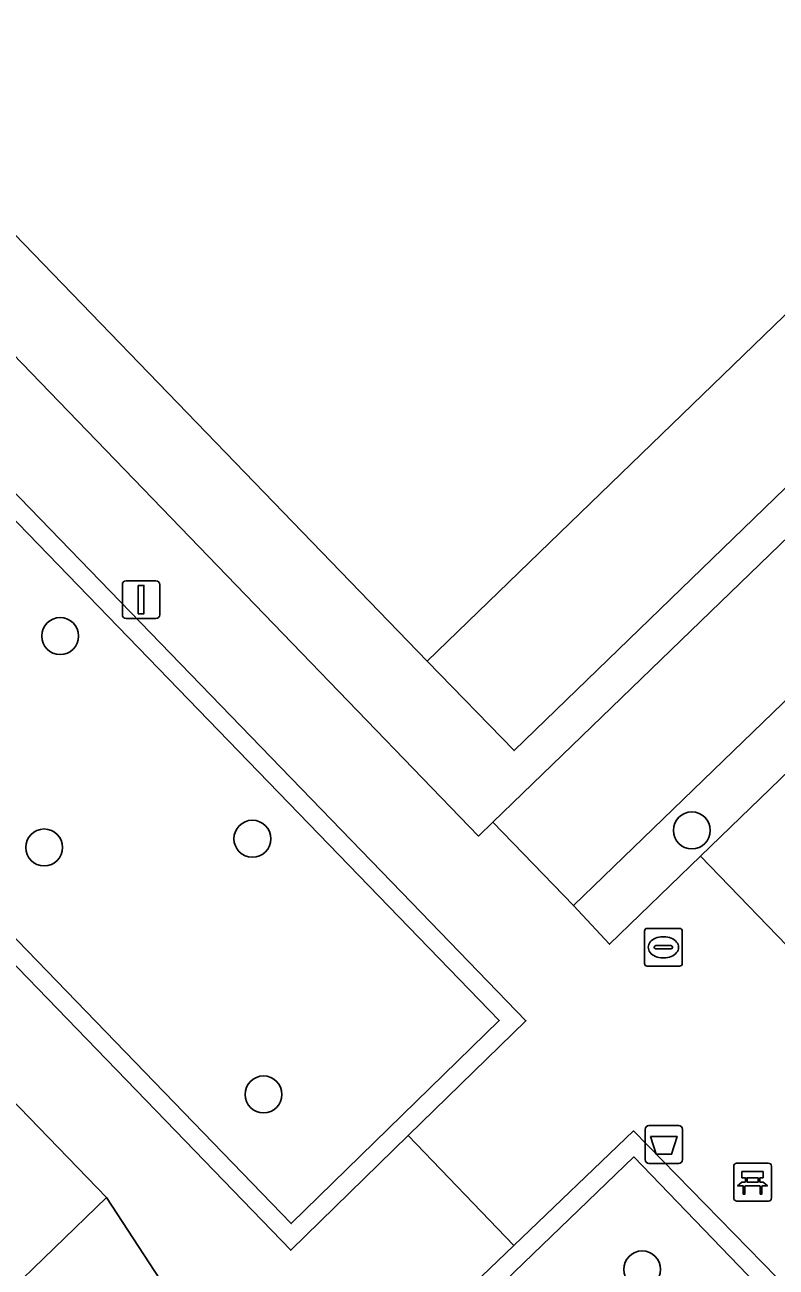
# Model space of a CAD drawing. Extents: x 157445 to 158888, y 383061 to 384688.
# Drawn here: x 158361.01 to 158380.9, y 383998.26 to 384031.14 of the extents above; entities that cross this region are included whole.
import ezdxf

# ---------------------------------------------------------------- set-up
doc = ezdxf.new("R2010")
doc.units = 0
for name, color, linetype in [('IMGEO_Afvalbak', 7, 'Continuous'), ('IMGEO_Bank', 7, 'Continuous'), ('IMGEO_Boom', 7, 'Continuous'), ('IMGEO_Groenvoorziening', 7, 'Continuous'), ('IMGEO_Haag', 7, 'Continuous'), ('IMGEO_Lichtmast', 7, 'Continuous'), ('IMGEO_Muur', 7, 'Continuous'), ('IMGEO_Pand', 7, 'Continuous'), ('IMGEO_Pand_overbouw', 7, 'Continuous'), ('IMGEO_Rioolput', 7, 'Continuous'), ('IMGEO_Voetpad_open', 7, 'Continuous')]:
    doc.layers.add(name, color=color, linetype=linetype)

msp = doc.modelspace()

# ---------------------------------------------------------------- linework, layer by layer
at = {"layer": 'IMGEO_Afvalbak'}
for p, q in [((158377.434, 384001.11), (158377.434, 384001.91)), ((158377.434, 384001.91), (158377.434, 384001.11)), ((158377.534, 384002.01), (158378.324, 384002.01)), ((158378.324, 384002.01), (158377.534, 384002.01)), ((158378.424, 384001.91), (158378.424, 384001.11)), ((158378.424, 384001.11), (158378.424, 384001.91)), ((158378.324, 384001.01), (158377.534, 384001.01)), ((158377.534, 384001.01), (158378.324, 384001.01))]:
    msp.add_line(p, q, dxfattribs=at)
msp.add_lwpolyline([(158377.577, 384001.724), (158378.281, 384001.724), (158378.132, 384001.254), (158377.726, 384001.254), (158377.577, 384001.724)], dxfattribs=at)
for centre, start, end in [((158377.534, 384001.91), 90, 180), ((158377.534, 384001.91), 90, 180), ((158378.324, 384001.91), 0, 90), ((158378.324, 384001.91), 360, 90), ((158377.534, 384001.11), 180, 270), ((158377.534, 384001.11), 180, 270), ((158378.324, 384001.11), 270, 0), ((158378.324, 384001.11), 270, 0)]:
    msp.add_arc(centre, 0.1, start, end, dxfattribs=at)
at = {"layer": 'IMGEO_Bank'}
for p, q in [((158379.778, 384000.089), (158379.778, 384000.93)), ((158379.778, 384000.93), (158379.778, 384000.089)), ((158379.853, 384001.014), (158380.694, 384001.014)), ((158380.694, 384001.014), (158379.853, 384001.014)), ((158380.778, 384000.939), (158380.778, 384000.098)), ((158380.778, 384000.098), (158380.778, 384000.939)), ((158380.475, 384000.412), (158380.082, 384000.412)), ((158380.087, 384000.52), (158380.087, 384000.626)), ((158380.131, 384000.626), (158380.131, 384000.52)), ((158380.419, 384000.632), (158380.137, 384000.632)), ((158380.137, 384000.514), (158380.419, 384000.514)), ((158380.425, 384000.52), (158380.425, 384000.626)), ((158380.469, 384000.626), (158380.469, 384000.52)), ((158380.703, 384000.014), (158379.862, 384000.014)), ((158379.862, 384000.014), (158380.703, 384000.014))]:
    msp.add_line(p, q, dxfattribs=at)
for points in [[(158380.081, 384000.632), (158379.995, 384000.632), (158379.995, 384000.793), (158380.558, 384000.793), (158380.558, 384000.632), (158380.475, 384000.632)], [(158380.025, 384000.412), (158379.883, 384000.412), (158379.995, 384000.514), (158380.081, 384000.514)], [(158380.075, 384000.405), (158380.075, 384000.198), (158380.032, 384000.198), (158380.032, 384000.405)], [(158380.475, 384000.514), (158380.558, 384000.514), (158380.67, 384000.412), (158380.531, 384000.412)], [(158380.525, 384000.405), (158380.525, 384000.198), (158380.481, 384000.198), (158380.481, 384000.405)]]:
    msp.add_lwpolyline(points, dxfattribs=at)
for centre, radius, start, end in [((158379.856, 384000.936), 0.0779, 92.4484, 184.2845), ((158379.856, 384000.936), 0.0779, 92.4484, 184.2845), ((158380.7, 384000.936), 0.0779, 2.4484, 94.2845), ((158380.7, 384000.936), 0.0779, 2.4484, 94.2845), ((158380.025, 384000.405), 0.00671, 2.8957, 87.1043), ((158380.082, 384000.405), 0.00671, 92.8957, 177.1043), ((158380.08, 384000.625), 0.00671, 2.8957, 87.1043), ((158380.08, 384000.521), 0.00671, 272.8957, 357.1043), ((158380.137, 384000.625), 0.00671, 92.8957, 177.1043), ((158380.137, 384000.521), 0.00671, 182.8957, 267.1043), ((158380.419, 384000.625), 0.00671, 2.8957, 87.1043), ((158380.419, 384000.521), 0.00671, 272.8957, 357.1043), ((158380.476, 384000.625), 0.00671, 92.8957, 177.1043), ((158380.476, 384000.521), 0.00671, 182.8957, 267.1043), ((158380.474, 384000.405), 0.00671, 2.8957, 87.1043), ((158380.531, 384000.405), 0.00671, 92.8957, 177.1043), ((158379.856, 384000.092), 0.0779, 182.4484, 274.2845), ((158379.856, 384000.092), 0.0779, 182.4484, 274.2845), ((158380.7, 384000.092), 0.0779, 272.4484, 4.2845), ((158380.7, 384000.092), 0.0779, 272.4484, 4.2845)]:
    msp.add_arc(centre, radius, start, end, dxfattribs=at)
at = {"layer": 'IMGEO_Boom'}
for centre in [(158361.945, 384014.968), (158378.67, 384009.824), (158367.034, 384009.603), (158361.521, 384009.372), (158367.329, 384002.836), (158377.354, 383998.204)]:
    msp.add_circle(centre, 0.489, dxfattribs=at)
at = {"layer": 'IMGEO_Groenvoorziening'}
for points in [[(158406.612, 384035.924), (158405.636, 384036.927), (158375.536, 384007.832), (158376.488, 384006.81), (158378.9, 384009.142)], [(158373.57, 384004.796), (158342.779, 384036.593), (158337.273, 384031.232), (158368.061, 383999.419)], [(158402.702, 383961.792), (158410.402, 383969.266), (158406.173, 383973.754), (158407.545, 383975.155), (158384.103, 383999.517), (158381.3, 383996.861), (158377.136, 384001.182), (158371.541, 383995.789), (158375.674, 383991.492), (158373.373, 383989.217), (158396.965, 383964.823), (158398.427, 383966.214)]]:
    msp.add_lwpolyline(points, close=True, dxfattribs=at)
at = {"layer": 'IMGEO_Haag'}
msp.add_lwpolyline([(158406.612, 384035.924), (158405.636, 384036.927), (158375.536, 384007.832), (158376.488, 384006.81), (158378.9, 384009.142)], close=True, dxfattribs=at)
at = {"layer": 'IMGEO_Lichtmast'}
for p, q in [((158363.591, 384015.532), (158363.591, 384016.332)), ((158363.591, 384016.332), (158363.591, 384015.532)), ((158363.691, 384016.432), (158364.481, 384016.432)), ((158364.481, 384016.432), (158363.691, 384016.432)), ((158364.581, 384016.332), (158364.581, 384015.532)), ((158364.581, 384015.532), (158364.581, 384016.332)), ((158364.481, 384015.432), (158363.691, 384015.432)), ((158363.691, 384015.432), (158364.481, 384015.432))]:
    msp.add_line(p, q, dxfattribs=at)
msp.add_lwpolyline([(158364.011, 384016.307), (158364.161, 384016.307), (158364.161, 384015.557), (158364.011, 384015.557), (158364.011, 384016.307)], dxfattribs=at)
for centre, start, end in [((158363.691, 384016.332), 90, 180), ((158363.691, 384016.332), 90, 180), ((158364.481, 384016.332), 0, 90), ((158364.481, 384016.332), 360, 90), ((158363.691, 384015.532), 180, 270), ((158363.691, 384015.532), 180, 270), ((158364.481, 384015.532), 270, 0), ((158364.481, 384015.532), 270, 0)]:
    msp.add_arc(centre, 0.1, start, end, dxfattribs=at)
at = {"layer": 'IMGEO_Muur'}
for points in [[(158373.961, 383998.839), (158370.794, 383995.807), (158374.975, 383991.488), (158372.626, 383989.228), (158396.978, 383964.102), (158398.439, 383965.529), (158402.704, 383961.07), (158406.92, 383965.171), (158411.135, 383969.271), (158406.832, 383973.719), (158408.3, 383975.158), (158384.072, 384000.247), (158381.302, 383997.603), (158377.128, 384001.87)], [(158398.427, 383966.214), (158396.965, 383964.823), (158373.373, 383989.217), (158375.674, 383991.492), (158371.541, 383995.789), (158377.136, 384001.182), (158381.3, 383996.861), (158384.103, 383999.517), (158407.545, 383975.155), (158406.173, 383973.754), (158410.402, 383969.266), (158402.702, 383961.792)]]:
    msp.add_lwpolyline(points, close=True, dxfattribs=at)
at = {"layer": 'IMGEO_Pand'}
msp.add_lwpolyline([(158371.664, 384014.304), (158382.187, 384024.481), (158400.53, 384042.228), (158400.423, 384042.339), (158391.395, 384051.677), (158373.03, 384033.907), (158372.381, 384034.571), (158371.316, 384033.523), (158361.843, 384043.316), (158362.922, 384044.358), (158357.706, 384049.761), (158346.849, 384041.091), (158346.238, 384040.603)], close=True, dxfattribs=at)
at = {"layer": 'IMGEO_Pand_overbouw'}
msp.add_lwpolyline([(158382.187, 384024.481), (158371.664, 384014.304), (158373.964, 384011.935), (158384.455, 384022.081)], close=True, dxfattribs=at)
at = {"layer": 'IMGEO_Rioolput'}
for p, q in [((158377.415, 384006.304), (158377.415, 384007.156)), ((158377.49, 384007.23), (158378.342, 384007.23)), ((158377.903, 384007.01), (158377.928, 384007.01)), ((158378.416, 384007.156), (158378.416, 384006.304)), ((158377.674, 384006.724), (158377.674, 384006.736)), ((158378.112, 384006.687), (158377.714, 384006.687)), ((158377.717, 384006.773), (158378.115, 384006.773)), ((158378.158, 384006.736), (158378.158, 384006.724)), ((158377.926, 384006.45), (158377.901, 384006.45)), ((158378.342, 384006.23), (158377.49, 384006.23))]:
    msp.add_line(p, q, dxfattribs=at)
for points in [[(158377.415, 384006.304), (158377.415, 384007.156)], [(158377.49, 384007.23), (158378.342, 384007.23)], [(158378.416, 384007.156), (158378.416, 384006.304)], [(158378.342, 384006.23), (158377.49, 384006.23)]]:
    msp.add_lwpolyline(points, dxfattribs=at)
for centre, radius, start, end in [((158377.492, 384007.154), 0.0765, 91.552, 178.448), ((158377.492, 384007.154), 0.0765, 91.552, 178.448), ((158378.34, 384007.154), 0.0765, 1.552, 88.448), ((158378.34, 384007.154), 0.0765, 1.552, 88.448), ((158377.714, 384006.733), 0.0403, 85.8775, 175.7526), ((158377.711, 384006.723), 0.0366, 178.938, 274.7102), ((158378.115, 384006.73), 0.043, 264.8664, 352.4533), ((158378.119, 384006.735), 0.0386, 1.7309, 96.639), ((158377.492, 384006.306), 0.0765, 181.552, 268.448), ((158377.492, 384006.306), 0.0765, 181.552, 268.448), ((158378.34, 384006.306), 0.0765, 271.552, 358.448), ((158378.34, 384006.306), 0.0765, 271.552, 358.448)]:
    msp.add_arc(centre, radius, start, end, dxfattribs=at)
for centre, major_axis, ratio, start_param, end_param in [((158377.902, 384006.73), (-0.387, 0.002), 0.722429, 4.712389, 7.853982), ((158377.927, 384006.73), (-0.39, 0.002), 0.717154, 1.570796, 4.712389)]:
    msp.add_ellipse(centre, major_axis=major_axis, ratio=ratio, start_param=start_param, end_param=end_param, dxfattribs=at)
at = {"layer": 'IMGEO_Voetpad_open'}
for points in [[(158410.576, 384034.18), (158406.07, 384038.819), (158401.67, 384043.348), (158401.568, 384043.452), (158400.423, 384042.339), (158400.53, 384042.228), (158403.516, 384039.138), (158373.402, 384010.041), (158375.536, 384007.832), (158405.636, 384036.927), (158406.612, 384035.924), (158378.9, 384009.142), (158381.698, 384006.247)], [(158403.516, 384039.138), (158400.53, 384042.228), (158382.187, 384024.481), (158371.664, 384014.304), (158346.238, 384040.603), (158344.644, 384039.049), (158373.022, 384009.674), (158373.402, 384010.041)], [(158342.789, 384037.301), (158339.678, 384034.272), (158336.567, 384031.243), (158364.995, 384001.868), (158368.051, 383998.71), (158371.163, 384001.748), (158374.275, 384004.786), (158371.243, 384007.918)], [(158368.061, 383999.419), (158337.273, 384031.232), (158342.779, 384036.593), (158373.57, 384004.796)], [(158363.174, 384000.104), (158333.564, 384030.723), (158331.95, 384029.182), (158358.601, 384001.635), (158348.086, 383991.478), (158344.544, 383988.054), (158329.719, 383973.72), (158332.678, 383970.606)], [(158366.664, 383991.758), (158365.829, 383996.542), (158335.787, 383967.41), (158334.794, 383968.421), (158364.866, 383997.514), (158363.174, 384000.104), (158332.678, 383970.606), (158329.719, 383973.72), (158328.456, 383972.541), (158328.84, 383972.145), (158332.838, 383968.02), (158337.339, 383963.376)]]:
    msp.add_lwpolyline(points, close=True, dxfattribs=at)
for points in [[(158434.549, 383949.942), (158424.462, 383960.428), (158424.275, 383960.248), (158422.501, 383962.093), (158422.28, 383961.878), (158421.976, 383962.187), (158420.325, 383964.841), (158416.436, 383968.853), (158417.213, 383969.604), (158414.471, 383972.443), (158381.698, 384006.247), (158378.9, 384009.142), (158376.488, 384006.81), (158375.536, 384007.832), (158373.402, 384010.041), (158373.022, 384009.674), (158344.644, 384039.049)], [(158342.789, 384037.301), (158371.243, 384007.918), (158374.275, 384004.786), (158371.163, 384001.748), (158373.961, 383998.839), (158377.128, 384001.87), (158381.302, 383997.603), (158384.072, 384000.247), (158408.3, 383975.158), (158406.832, 383973.719), (158411.135, 383969.271), (158406.92, 383965.171), (158409.715, 383962.302), (158413.982, 383966.412), (158434.057, 383945.589)], [(158425.621, 383937.433), (158405.447, 383958.192), (158409.715, 383962.302), (158406.92, 383965.171), (158402.704, 383961.07), (158398.439, 383965.529), (158396.978, 383964.102), (158372.626, 383989.228), (158374.975, 383991.488), (158370.794, 383995.807), (158373.961, 383998.839), (158371.163, 384001.748), (158368.051, 383998.71), (158364.995, 384001.868), (158336.567, 384031.243)], [(158333.564, 384030.723), (158363.174, 384000.104), (158364.866, 383997.514), (158365.829, 383996.542), (158366.664, 383991.758), (158399.42, 383957.942), (158402.592, 383955.381), (158406.446, 383951.327)]]:
    msp.add_lwpolyline(points, dxfattribs=at)

doc.saveas('drawing.dxf')
